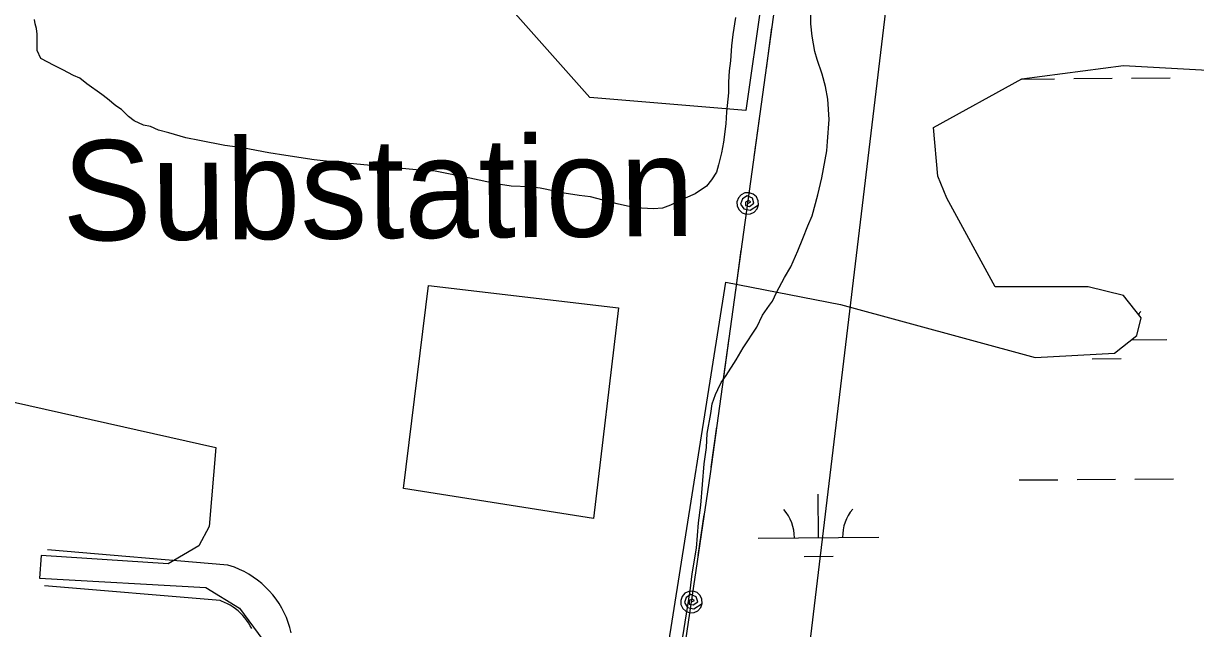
# Model space of a CAD drawing. Extents: x 3567028 to 3605064, y 510945 to 536587.
# Drawn here: x 3592842 to 3593815, y 527856 to 528359 of the extents above; entities that cross this region are included whole.
import ezdxf

# ---------------------------------------------------------------- set-up
doc = ezdxf.new("R2010")
doc.units = 0
for name, color, linetype in [('V-ROAD-CNTR', 7, 'Continuous'), ('V-SITE-OTLN', 7, 'Continuous'), ('V-SITE-OTLN-IDEN', 7, 'Continuous'), ('V-SITE-VEGE', 7, 'Continuous'), ('V-UTIL-LINE', 7, 'Continuous'), ('V-WETL-SWMP', 7, 'Continuous')]:
    doc.layers.add(name, color=color, linetype=linetype)

msp = doc.modelspace()

# ---------------------------------------------------------------- linework, layer by layer
at = {"layer": 'V-ROAD-CNTR'}
for points in [[(3593063.83, 527853), (3593062.75, 527857.27), (3593061.42, 527861.46), (3593059.84, 527865.57), (3593058.03, 527869.59), (3593055.99, 527873.49), (3593053.74, 527877.26), (3593051.26, 527880.9), (3593048.58, 527884.39), (3593045.69, 527887.72), (3593042.62, 527890.88), (3593039.37, 527893.85), (3593035.96, 527896.62), (3593032.38, 527899.2), (3593028.67, 527901.56), (3593024.83, 527903.7), (3593020.86, 527905.62), (3593016.79, 527907.3), (3593011.26, 527909.22), (3592861.5, 527921.8)], [(3593031.04, 527856.47), (3593029.81, 527858.82), (3593028.44, 527861.11), (3593026.95, 527863.3), (3593025.33, 527865.41), (3593023.59, 527867.42), (3593021.74, 527869.32), (3593019.77, 527871.12), (3593017.71, 527872.8), (3593015.55, 527874.35), (3593013.3, 527875.78), (3593010.98, 527877.08), (3593008.59, 527878.23), (3593006.13, 527879.25), (3593004.99, 527879.64), (3592858.99, 527891.91)]]:
    msp.add_lwpolyline(points, dxfattribs=at)
at = {"layer": 'V-SITE-OTLN'}
msp.add_lwpolyline([(3593335.6, 528122.76), (3593314.67, 527947.79), (3593156.97, 527972.66), (3593177.95, 528141.2), (3593335.6, 528122.76)], dxfattribs=at)
msp.add_lwpolyline([(3593001.16, 528006.74), (3592995.65, 527941.23), (3592987.31, 527925.02), (3592961.6, 527910.21), (3592856.35, 527917.15), (3592854.91, 527898.29), (3592992.97, 527890.58), (3593020.91, 527873.51), (3593040.18, 527847.2), (3593033.16, 527759.85), (3593037.93, 527687.64), (3593042, 527670.64), (3593049.95, 527627.69), (3593042.76, 527533.38), (3593027.36, 527396.9), (3592989.6, 527137.17), (3592904.67, 527178.3), (3592568.41, 527342.85), (3592604, 527472.36), (3592644.04, 527610.65), (3592690.33, 527782.1), (3592738.51, 527949.53), (3592769.41, 528058.7)], close=True, dxfattribs=at)
at = {"layer": 'V-SITE-VEGE'}
for points in [[(3593509.21, 528295.87), (3593507.45, 528306.45), (3593504.51, 528316.45), (3593500.4, 528328.8), (3593498.64, 528335.27), (3593496.29, 528348.2), (3593495.12, 528358.2), (3593495.14, 528406.41)], [(3592922.99, 528287.27), (3592918.29, 528290.21), (3592911.23, 528296.09), (3592906.53, 528299.62), (3592894.19, 528308.44), (3592888.31, 528313.15), (3592883.02, 528315.5), (3592874.2, 528320.21), (3592867.14, 528323.74), (3592855.97, 528329.62), (3592853.04, 528336.09), (3592853.04, 528349.62), (3592852.46, 528354.32), (3592851.28, 528358.44), (3592850.69, 528361.96)], [(3593432.79, 528363.51), (3593430.44, 528349.4), (3593429.26, 528339.99), (3593428.67, 528327.65), (3593427.49, 528319.42), (3593426.89, 528310.01), (3593426.89, 528301.19), (3593425.12, 528285.31), (3593424.53, 528275.32), (3593422.76, 528260.03), (3593420.99, 528251.21), (3593418.64, 528241.22), (3593416.87, 528235.34), (3593412.75, 528228.87), (3593408.63, 528223.58), (3593399.23, 528217.12), (3593390.99, 528213.59), (3593378.64, 528207.72), (3593372.17, 528205.37), (3593364.53, 528204.79), (3593354.53, 528205.38), (3593348.07, 528205.97), (3593334.54, 528208.91), (3593312.2, 528214.8), (3593302.8, 528215.98), (3593290.45, 528217.75), (3593282.81, 528219.51), (3593270.46, 528221.87), (3593261.64, 528223.05), (3593246.35, 528223.64), (3593234, 528225.41), (3593212.25, 528230.12), (3593183.44, 528236.02), (3593167.57, 528237.2), (3593141.7, 528239.56), (3593098.19, 528243.69), (3593082.9, 528245.46), (3593059.39, 528249), (3593045.27, 528251.35), (3593023.52, 528255.48), (3593008.82, 528257.25), (3592987.66, 528261.37), (3592976.49, 528263.73), (3592962.38, 528267.85), (3592953.56, 528270.2), (3592947.09, 528273.15), (3592941.21, 528274.32), (3592933.57, 528277.85), (3592928.87, 528281.38), (3592922.99, 528287.27)], [(3593389.09, 527849.64), (3593394.99, 527887.85), (3593396.75, 527901.96), (3593400.29, 527923.13), (3593402.06, 527944.3), (3593403.83, 527958.99), (3593406.79, 527993.09), (3593408.55, 528006.62), (3593409.15, 528018.38), (3593412.09, 528034.84), (3593413.27, 528043.07), (3593416.21, 528050.71), (3593417.98, 528054.83), (3593420.92, 528060.71), (3593425.04, 528066.59), (3593433.28, 528079.52), (3593439.16, 528089.51), (3593450.34, 528106.56), (3593455.05, 528116.56), (3593460.93, 528124.78), (3593463.28, 528128.31), (3593466.81, 528135.36), (3593473.28, 528147.71), (3593478.58, 528156.53), (3593484.46, 528170.05), (3593488.58, 528180.04), (3593492.7, 528190.62), (3593496.23, 528198.86), (3593500.95, 528216.49), (3593504.48, 528230.6), (3593508.6, 528252.95), (3593509.19, 528260.59), (3593510.38, 528278.82), (3593509.21, 528295.87)]]:
    msp.add_lwpolyline(points, dxfattribs=at)
at = {"layer": 'V-UTIL-LINE'}
for points in [[(3594372.23, 534731.05), (3593797.63, 530374.56), (3593086.08, 524439.6)], [(3593288.96, 527030.41), (3593351.91, 527580.14), (3593411.85, 527984.79), (3593469.77, 528404.35), (3593516.65, 528807.05), (3593573.4, 529200.02), (3593783.65, 530442.05), (3593307.02, 530576.46), (3592877.9, 530706.44), (3592453.53, 530827.86), (3592087.56, 530933.09), (3591656.33, 531063.91), (3591245.75, 531186.07)], [(3593458.3, 528321.2), (3593462.95, 528354.89)], [(3593448.18, 528247.9), (3593452.83, 528281.58)], [(3593442.84, 528209.27), (3593445.41, 528210.56), (3593443.36, 528211.66), (3593440.94, 528210.36), (3593440.86, 528207.44), (3593444.2, 528206.81), (3593448.01, 528209.55), (3593446.78, 528213.64), (3593442.31, 528215.56), (3593438.53, 528212.98), (3593436.97, 528208.79), (3593439.51, 528204.69), (3593444.91, 528203.61), (3593451.76, 528208.04), (3593451.55, 528211.54), (3593450.02, 528214.7), (3593447.39, 528217.03), (3593444.07, 528218.18), (3593440.57, 528217.97), (3593437.41, 528216.44), (3593435.08, 528213.82), (3593433.93, 528210.5), (3593434.14, 528206.99), (3593435.67, 528203.83), (3593438.29, 528201.5), (3593441.61, 528200.35), (3593445.12, 528200.56), (3593448.28, 528202.09), (3593450.61, 528204.72), (3593451.76, 528208.04)], [(3593432.86, 528136.95), (3593437.51, 528170.63)], [(3593422.74, 528063.65), (3593427.39, 528097.33)], [(3593412.62, 527990.34), (3593417.27, 528024.02)], [(3593401.83, 527917.14), (3593406.81, 527950.77)], [(3593396.12, 527878.56), (3593398.7, 527879.83), (3593396.66, 527880.95), (3593394.23, 527879.67), (3593394.12, 527876.75), (3593397.45, 527876.09), (3593401.29, 527878.79), (3593400.1, 527882.89), (3593395.65, 527884.85), (3593391.84, 527882.31), (3593390.24, 527878.14), (3593392.73, 527874.01), (3593398.12, 527872.88), (3593405.02, 527877.24), (3593404.85, 527880.74), (3593403.35, 527883.92), (3593400.74, 527886.28), (3593397.44, 527887.46), (3593393.93, 527887.29), (3593390.75, 527885.78), (3593388.4, 527883.18), (3593387.21, 527879.88), (3593387.39, 527876.37), (3593388.89, 527873.19), (3593391.49, 527870.84), (3593394.8, 527869.65), (3593398.31, 527869.83), (3593401.48, 527871.33), (3593403.84, 527873.93), (3593405.02, 527877.24)]]:
    msp.add_lwpolyline(points, dxfattribs=at)
at = {"layer": 'V-WETL-SWMP'}
for p, q in [((3593670.38, 528312.6), (3593754.78, 528323.61)), ((3593754.78, 528323.61), (3593824.5, 528319.94)), ((3593596.99, 528272.23), (3593670.38, 528312.6)), ((3593670.15, 528312.47), (3593697.47, 528312.7)), ((3593713.47, 528312.84), (3593745.47, 528313.11)), ((3593761.47, 528313.24), (3593793.46, 528313.51)), ((3593600.66, 528231.87), (3593596.99, 528272.23)), ((3593608, 528213.52), (3593600.66, 528231.87)), ((3593648.37, 528140.13), (3593608, 528213.52)), ((3593343.8, 527633.76), (3593424.53, 528143.81)), ((3593424.53, 528143.81), (3593519.94, 528125.46)), ((3593725.42, 528140.13), (3593648.37, 528140.13)), ((3593754.78, 528132.8), (3593725.42, 528140.13)), ((3593769.46, 528114.45), (3593754.78, 528132.8)), ((3593519.94, 528125.46), (3593681.39, 528081.42)), ((3593765.79, 528099.77), (3593769.46, 528114.45)), ((3593747.44, 528085.09), (3593765.79, 528099.77)), ((3593761.06, 528095.99), (3593790.71, 528096.24)), ((3593681.39, 528081.42), (3593747.44, 528085.09)), ((3593728.84, 528080.28), (3593752.84, 528080.49)), ((3593668.28, 527979.77), (3593700.28, 527980.04)), ((3593716.27, 527980.17), (3593748.27, 527980.44)), ((3593764.27, 527980.58), (3593796.27, 527980.85)), ((3593501.61, 527931.93), (3593501.31, 527967.93)), ((3593451.61, 527931.51), (3593551.61, 527932.35)), ((3593489.74, 527916.4), (3593513.74, 527916.6))]:
    msp.add_line(p, q, dxfattribs=at)
msp.add_lwpolyline([(3593506.22, 528740.29), (3593441.4, 528286.49), (3593311.74, 528297.3), (3593225.3, 528394.54)], dxfattribs=at)
for centre, start, end in [((3593795.94, 528096.76), 139.71153, 144.5181), ((3593446.37, 527931.94), 359.71153, 41.25519), ((3593556.85, 527932.87), 139.71153, 181.25518)]:
    msp.add_arc(centre, 35.25, start, end, dxfattribs=at)

# ---------------------------------------------------------------- texts
at = {"layer": 'V-SITE-OTLN-IDEN'}
msp.add_text('Substation', height=83, rotation=0.42437, dxfattribs=at).set_placement((3592874.19, 528178.43))

doc.saveas('drawing.dxf')
